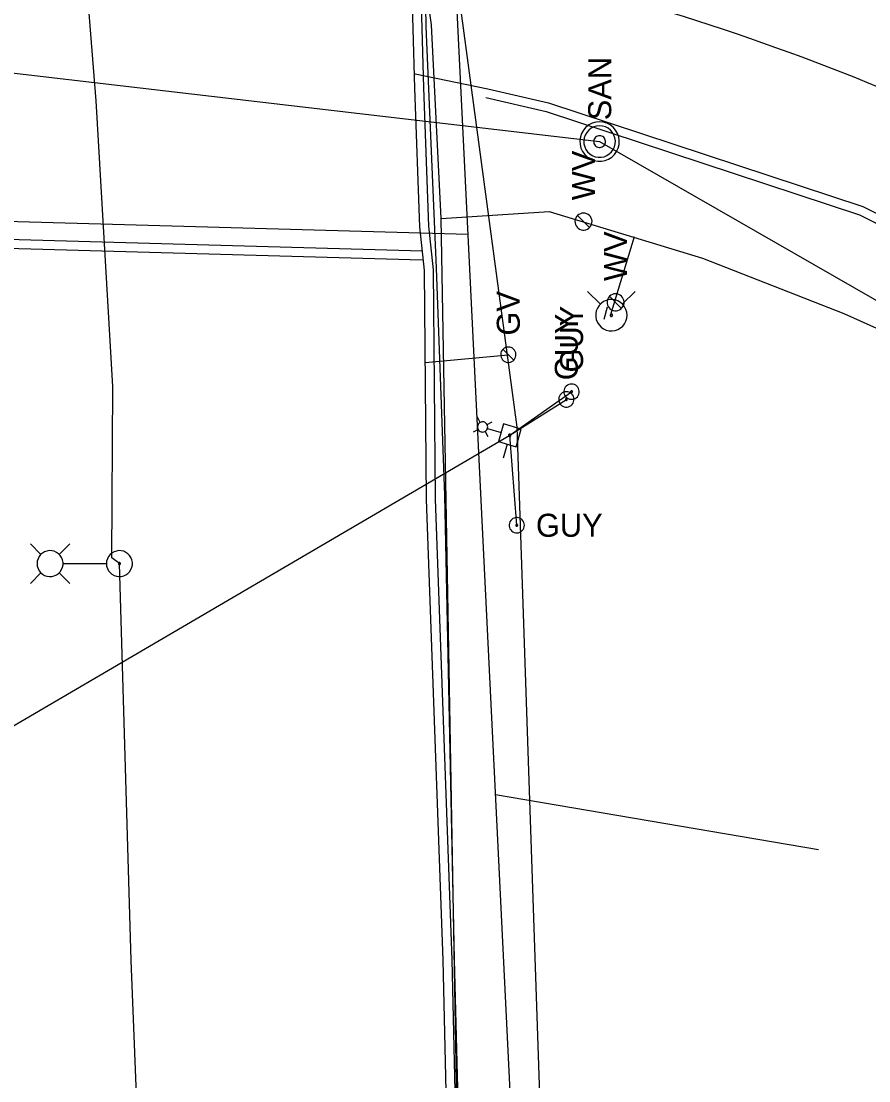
# Model space of a CAD drawing. Extents: x 596028 to 606371, y 330010 to 403088.
# Drawn here: x 604924.9 to 605066.7, y 335188 to 335365.3 of the extents above; entities that cross this region are included whole.
import ezdxf

# ---------------------------------------------------------------- set-up
doc = ezdxf.new("R2010")
doc.units = 0
for name, color, linetype in [('E_LTG', 7, 'Continuous'), ('E_LTG_CID', 7, 'Continuous'), ('E_UTL_EGuyWire', 7, 'Continuous'), ('E_UTL_EPowerPole', 7, 'Continuous'), ('E_UTL_G', 7, 'Continuous'), ('E_UTL_G_UG', 7, 'Continuous'), ('E_UTL_Overhead', 7, 'Continuous'), ('E_UTL_SAN_MH', 7, 'Continuous'), ('E_UTL_SAN_UG', 7, 'Continuous'), ('E_UTL_W', 7, 'Continuous'), ('E_UTL_W_UG', 7, 'Continuous'), ('E_UTL_WHydrant', 7, 'Continuous')]:
    doc.layers.add(name, color=color, linetype=linetype)

msp = doc.modelspace()

# ---------------------------------------------------------------- linework, layer by layer
at = {"layer": 'E_LTG'}
for points in [[(605001.73, 335298.13), (605001.26, 335299)], [(605001.32, 335297.63), (605001.29, 335297.47), (605001.29, 335297.31), (605001.32, 335297.15), (605001.38, 335297), (605001.46, 335296.87), (605001.58, 335296.75), (605001.71, 335296.65), (605001.86, 335296.59), (605002.01, 335296.55), (605002.18, 335296.54), (605002.34, 335296.56), (605002.49, 335296.62), (605002.63, 335296.7), (605002.75, 335296.8), (605002.85, 335296.93), (605002.93, 335297.08), (605002.97, 335297.23), (605002.99, 335297.39), (605002.97, 335297.55), (605002.93, 335297.71), (605002.85, 335297.85), (605002.75, 335297.98), (605002.63, 335298.09), (605002.49, 335298.17), (605002.34, 335298.22), (605002.18, 335298.25), (605002.01, 335298.24), (605001.86, 335298.2), (605001.71, 335298.13), (605001.58, 335298.04), (605001.46, 335297.92), (605001.38, 335297.78), (605001.32, 335297.63)], [(605002.88, 335297.8), (605003.74, 335298.27)], [(605001.39, 335296.99), (605000.53, 335296.52)], [(605002.54, 335296.65), (605003.01, 335295.78)], [(605002.97, 335297.15), (605005.23, 335296.48)], [(604928.25, 335276.05), (604926.48, 335277.83)], [(604931.3, 335276.05), (604933.08, 335277.83)], [(604927.6, 335274.53), (604927.64, 335274.12), (604927.76, 335273.72), (604927.95, 335273.35), (604928.2, 335273.03), (604928.51, 335272.76), (604928.87, 335272.55), (604929.26, 335272.42), (604929.67, 335272.36), (604930.09, 335272.38), (604930.49, 335272.47), (604930.86, 335272.65), (604931.2, 335272.89), (604931.49, 335273.18), (604931.71, 335273.53), (604931.86, 335273.92), (604931.94, 335274.32), (604931.94, 335274.74), (604931.86, 335275.14), (604931.71, 335275.53), (604931.49, 335275.87), (604931.2, 335276.17), (604930.86, 335276.41), (604930.49, 335276.59), (604930.09, 335276.68), (604929.67, 335276.7), (604929.26, 335276.64), (604928.87, 335276.51), (604928.51, 335276.3), (604928.2, 335276.03), (604927.95, 335275.71), (604927.76, 335275.34), (604927.64, 335274.94), (604927.6, 335274.53)], [(604939.2, 335274.53), (604939.24, 335274.12), (604939.36, 335273.72), (604939.55, 335273.35), (604939.81, 335273.03), (604940.12, 335272.76), (604940.48, 335272.55), (604940.87, 335272.42), (604941.28, 335272.36), (604941.69, 335272.38), (604942.09, 335272.47), (604942.47, 335272.65), (604942.8, 335272.89), (604943.09, 335273.18), (604943.31, 335273.53), (604943.47, 335273.92), (604943.55, 335274.32), (604943.55, 335274.74), (604943.47, 335275.14), (604943.31, 335275.53), (604943.09, 335275.87), (604942.8, 335276.17), (604942.47, 335276.41), (604942.09, 335276.59), (604941.69, 335276.68), (604941.28, 335276.7), (604940.87, 335276.64), (604940.48, 335276.51), (604940.12, 335276.3), (604939.81, 335276.03), (604939.55, 335275.71), (604939.36, 335275.34), (604939.24, 335274.94), (604939.2, 335274.53)], [(604931.99, 335274.53), (604939.17, 335274.53)], [(604941.21, 335274.53), (604941.22, 335274.5), (604941.23, 335274.47), (604941.24, 335274.44), (604941.26, 335274.41), (604941.28, 335274.39), (604941.31, 335274.38), (604941.34, 335274.37), (604941.37, 335274.36), (604941.4, 335274.36), (604941.43, 335274.37), (604941.46, 335274.39), (604941.49, 335274.4), (604941.51, 335274.43), (604941.53, 335274.45), (604941.54, 335274.48), (604941.55, 335274.51), (604941.55, 335274.55), (604941.54, 335274.58), (604941.53, 335274.61), (604941.51, 335274.63), (604941.49, 335274.66), (604941.46, 335274.67), (604941.43, 335274.69), (604941.4, 335274.69), (604941.37, 335274.7), (604941.34, 335274.69), (604941.31, 335274.68), (604941.28, 335274.66), (604941.26, 335274.64), (604941.24, 335274.62), (604941.23, 335274.59), (604941.22, 335274.56), (604941.21, 335274.53)], [(604928.25, 335273), (604926.48, 335271.23)], [(604931.3, 335273), (604933.08, 335271.23)]]:
    msp.add_lwpolyline(points, dxfattribs=at)
at = {"layer": 'E_LTG_CID'}
msp.add_lwpolyline([(604948.08, 335053.71), (604947.83, 335094), (604947.12, 335095.14), (604944.98, 335167.5), (604943.36, 335208.16), (604941.38, 335274.53), (604940.11, 335275.5), (604940.27, 335304.13), (604937.49, 335351.94), (604930.99, 335433.63), (604929.86, 335454.1), (604928.76, 335455.44), (604919.1, 335533.39), (604912.51, 335573.53), (604907.99, 335610.09), (604906.61, 335633.54), (604903.9, 335649.54), (604894.3, 335724.98), (604890.31, 335755.21), (604884.83, 335792.89), (604883.68, 335811.95), (604874.26, 335871.38)], dxfattribs=at)
at = {"layer": 'E_UTL_EGuyWire'}
for p, q in [((605006.66, 335295.99), (605017.01, 335303.29)), ((605006.66, 335295.99), (605016.14, 335301.99)), ((605007.84, 335280.95), (605006.66, 335295.99))]:
    msp.add_line(p, q, dxfattribs=at)
for points in [[(605017.01, 335304.57), (605016.76, 335304.55), (605016.53, 335304.48), (605016.31, 335304.37), (605016.12, 335304.22), (605015.96, 335304.03), (605015.84, 335303.82), (605015.76, 335303.59), (605015.73, 335303.35), (605015.74, 335303.11), (605015.79, 335302.87), (605015.9, 335302.65), (605016.04, 335302.45), (605016.21, 335302.28), (605016.42, 335302.15), (605016.65, 335302.06), (605016.89, 335302.01), (605017.13, 335302.01), (605017.37, 335302.06), (605017.6, 335302.15), (605017.8, 335302.28), (605017.98, 335302.45), (605018.12, 335302.65), (605018.22, 335302.87), (605018.28, 335303.11), (605018.29, 335303.35), (605018.25, 335303.59), (605018.17, 335303.82), (605018.05, 335304.03), (605017.89, 335304.22), (605017.7, 335304.37), (605017.48, 335304.48), (605017.25, 335304.55), (605017.01, 335304.57)], [(605017.01, 335303.45), (605016.98, 335303.45), (605016.95, 335303.44), (605016.92, 335303.42), (605016.9, 335303.4), (605016.88, 335303.38), (605016.86, 335303.35), (605016.85, 335303.33), (605016.85, 335303.3), (605016.85, 335303.27), (605016.86, 335303.24), (605016.87, 335303.21), (605016.89, 335303.18), (605016.91, 335303.16), (605016.93, 335303.15), (605016.96, 335303.13), (605016.99, 335303.13), (605017.02, 335303.13), (605017.05, 335303.13), (605017.08, 335303.15), (605017.11, 335303.16), (605017.13, 335303.18), (605017.15, 335303.21), (605017.16, 335303.24), (605017.17, 335303.27), (605017.17, 335303.3), (605017.16, 335303.33), (605017.15, 335303.35), (605017.14, 335303.38), (605017.12, 335303.4), (605017.09, 335303.42), (605017.07, 335303.44), (605017.04, 335303.45), (605017.01, 335303.45)], [(605016.14, 335303.27), (605015.9, 335303.25), (605015.66, 335303.18), (605015.45, 335303.07), (605015.25, 335302.92), (605015.09, 335302.74), (605014.97, 335302.52), (605014.89, 335302.29), (605014.86, 335302.05), (605014.87, 335301.81), (605014.93, 335301.57), (605015.03, 335301.35), (605015.17, 335301.15), (605015.35, 335300.98), (605015.55, 335300.85), (605015.78, 335300.76), (605016.02, 335300.71), (605016.26, 335300.71), (605016.5, 335300.76), (605016.73, 335300.85), (605016.93, 335300.98), (605017.11, 335301.15), (605017.25, 335301.35), (605017.35, 335301.57), (605017.41, 335301.81), (605017.42, 335302.05), (605017.39, 335302.29), (605017.31, 335302.52), (605017.18, 335302.74), (605017.02, 335302.92), (605016.83, 335303.07), (605016.62, 335303.18), (605016.38, 335303.25), (605016.14, 335303.27)], [(605016.14, 335302.15), (605016.11, 335302.15), (605016.08, 335302.14), (605016.05, 335302.13), (605016.03, 335302.11), (605016.01, 335302.08), (605015.99, 335302.06), (605015.98, 335302.03), (605015.98, 335302), (605015.98, 335301.97), (605015.99, 335301.94), (605016, 335301.91), (605016.02, 335301.89), (605016.04, 335301.86), (605016.07, 335301.85), (605016.09, 335301.84), (605016.12, 335301.83), (605016.15, 335301.83), (605016.18, 335301.84), (605016.21, 335301.85), (605016.24, 335301.86), (605016.26, 335301.89), (605016.28, 335301.91), (605016.29, 335301.94), (605016.3, 335301.97), (605016.3, 335302), (605016.29, 335302.03), (605016.28, 335302.06), (605016.27, 335302.08), (605016.25, 335302.11), (605016.23, 335302.13), (605016.2, 335302.14), (605016.17, 335302.15), (605016.14, 335302.15)], [(605009.12, 335280.95), (605009.1, 335281.19), (605009.03, 335281.43), (605008.92, 335281.64), (605008.77, 335281.84), (605008.58, 335282), (605008.37, 335282.12), (605008.14, 335282.2), (605007.9, 335282.23), (605007.66, 335282.22), (605007.42, 335282.16), (605007.2, 335282.06), (605007, 335281.92), (605006.83, 335281.74), (605006.7, 335281.54), (605006.61, 335281.31), (605006.56, 335281.07), (605006.56, 335280.83), (605006.61, 335280.59), (605006.7, 335280.36), (605006.83, 335280.16), (605007, 335279.98), (605007.2, 335279.84), (605007.42, 335279.74), (605007.66, 335279.68), (605007.9, 335279.67), (605008.14, 335279.7), (605008.37, 335279.78), (605008.58, 335279.9), (605008.77, 335280.06), (605008.92, 335280.26), (605009.03, 335280.47), (605009.1, 335280.71), (605009.12, 335280.95)], [(605008, 335280.95), (605008, 335280.98), (605007.99, 335281.01), (605007.97, 335281.04), (605007.95, 335281.06), (605007.93, 335281.08), (605007.9, 335281.1), (605007.88, 335281.11), (605007.85, 335281.11), (605007.82, 335281.11), (605007.79, 335281.1), (605007.76, 335281.09), (605007.73, 335281.07), (605007.71, 335281.05), (605007.7, 335281.02), (605007.68, 335281), (605007.68, 335280.97), (605007.68, 335280.93), (605007.68, 335280.9), (605007.7, 335280.88), (605007.71, 335280.85), (605007.73, 335280.83), (605007.76, 335280.81), (605007.79, 335280.8), (605007.82, 335280.79), (605007.85, 335280.79), (605007.88, 335280.79), (605007.9, 335280.8), (605007.93, 335280.82), (605007.95, 335280.84), (605007.97, 335280.86), (605007.99, 335280.89), (605008, 335280.92), (605008, 335280.95)]]:
    msp.add_lwpolyline(points, dxfattribs=at)
at = {"layer": 'E_UTL_EPowerPole'}
for points in [[(605005.65, 335297.89), (605004.78, 335294.94)], [(605008.6, 335297.02), (605005.65, 335297.89)], [(605007.73, 335294.07), (605008.6, 335297.02)], [(605004.78, 335294.94), (605007.73, 335294.07)], [(605006.47, 335296.04), (605006.46, 335296.01), (605006.46, 335295.97), (605006.47, 335295.93), (605006.48, 335295.9), (605006.5, 335295.86), (605006.53, 335295.84), (605006.56, 335295.81), (605006.6, 335295.8), (605006.63, 335295.79), (605006.67, 335295.79), (605006.71, 335295.79), (605006.74, 335295.81), (605006.78, 335295.82), (605006.8, 335295.85), (605006.83, 335295.88), (605006.85, 335295.91), (605006.86, 335295.95), (605006.86, 335295.99), (605006.86, 335296.02), (605006.85, 335296.06), (605006.83, 335296.09), (605006.8, 335296.12), (605006.78, 335296.15), (605006.74, 335296.17), (605006.71, 335296.18), (605006.67, 335296.18), (605006.63, 335296.18), (605006.6, 335296.17), (605006.56, 335296.16), (605006.53, 335296.14), (605006.5, 335296.11), (605006.48, 335296.08), (605006.47, 335296.04)], [(605006.25, 335294.51), (605005.57, 335292.18)]]:
    msp.add_lwpolyline(points, dxfattribs=at)
at = {"layer": 'E_UTL_G'}
for points in [[(605006.43, 335310.75), (605006.19, 335310.73), (605005.95, 335310.66), (605005.73, 335310.55), (605005.54, 335310.4), (605005.38, 335310.21), (605005.26, 335310), (605005.18, 335309.77), (605005.15, 335309.53), (605005.16, 335309.29), (605005.22, 335309.05), (605005.32, 335308.83), (605005.46, 335308.63), (605005.63, 335308.46), (605005.84, 335308.33), (605006.07, 335308.24), (605006.31, 335308.19), (605006.55, 335308.19), (605006.79, 335308.24), (605007.02, 335308.33), (605007.22, 335308.46), (605007.4, 335308.63), (605007.54, 335308.83), (605007.64, 335309.05), (605007.7, 335309.29), (605007.71, 335309.53), (605007.68, 335309.77), (605007.6, 335310), (605007.47, 335310.21), (605007.31, 335310.4), (605007.12, 335310.55), (605006.9, 335310.66), (605006.67, 335310.73), (605006.43, 335310.75)], [(605007.34, 335308.56), (605005.52, 335310.38)]]:
    msp.add_lwpolyline(points, dxfattribs=at)
at = {"layer": 'E_UTL_G_UG'}
for p, q in [((604992.54, 335308.18), (605006.43, 335309.47)), ((605004.3, 335235.9), (605058.33, 335226.74))]:
    msp.add_line(p, q, dxfattribs=at)
for points in [[(605023.72, 334666.34), (605022.29, 334739.51), (605020.22, 334807.28), (605015.57, 334937.18), (605010.93, 335100.97), (604997.24, 335379.56)], [(605016.63, 334727.49), (605015.37, 334743.6), (605012.34, 334785.87), (605011.57, 334815.96), (605010.04, 334859.35), (605006.31, 334924.5), (605005.36, 334959.77), (605002.04, 335036.89), (605000.68, 335075.43), (604999.39, 335132.92), (604997.4, 335208.34), (604995.8, 335285.97), (604994.4, 335323.96), (604992.67, 335364.38), (604992.54, 335374.29)], [(605013.33, 334743.69), (605010.27, 334787.12), (605009.3, 334815.19), (605006.56, 334858.9), (605003.76, 334923.65), (605002.11, 334959.03), (604999.34, 335036.59), (604998.7, 335074.56), (604997.28, 335132.65), (604995.51, 335208.22), (604992.75, 335285.26), (604992.4, 335323.58), (604991.62, 335330.84), (604990.77, 335354.04), (604990.22, 335373.94)], [(605014.83, 334743.8), (605011.77, 334787.2), (605010.8, 334815.26), (605008.06, 334858.98), (605005.26, 334923.72), (605003.61, 334959.09), (605000.84, 335036.63), (605000.2, 335074.59), (604998.78, 335132.69), (604997.01, 335208.26), (604994.25, 335285.29), (604993.9, 335323.67), (604993.12, 335330.95), (604992.27, 335354.09), (604991.72, 335373.98)], [(604990.83, 335356.46), (605003.01, 335353.94)], [(605003.01, 335353.94), (605013.17, 335351.6), (605065.75, 335334.24), (605109.31, 335312.25), (605201.02, 335254.16)], [(605002.67, 335352.48), (605012.77, 335350.15), (605065.18, 335332.85), (605108.57, 335310.95), (605200.22, 335252.89)], [(604736.18, 335331.82), (604751.98, 335334.58), (604818.56, 335334.64), (604819.25, 335334.71), (604999.69, 335329.61)], [(604751.98, 335331.58), (604818.7, 335331.64), (604819.34, 335331.7), (604992.05, 335326.83)], [(604751.98, 335330.08), (604818.77, 335330.14), (604819.39, 335330.2), (604992.01, 335325.33)]]:
    msp.add_lwpolyline(points, dxfattribs=at)
msp.add_arc((604911.7, 334972.32), 412.78, 57.31, 78.0163, dxfattribs=at)
at = {"layer": 'E_UTL_Overhead'}
msp.add_line((604784.91, 335166.22), (605006.66, 335295.99), dxfattribs=at)
msp.add_lwpolyline([(605060.82, 334038.02), (605055.03, 334170.54), (605046.79, 334308.95), (605039.96, 334446.59), (605033.68, 334567.58), (605029.55, 334681.31), (605027.59, 334747.04), (605025.74, 334817.42), (605020.39, 334948.8), (605014.12, 335115.1), (605007.91, 335297.38), (604985.32, 335465.29), (604968.51, 335602.26), (604952.43, 335708.38), (604942.9, 335774.97)], dxfattribs=at)
at = {"layer": 'E_UTL_SAN_MH'}
for points in [[(605021.69, 335348.42), (605021.07, 335348.36), (605020.47, 335348.19), (605019.91, 335347.9), (605019.41, 335347.51), (605019, 335347.04), (605018.69, 335346.49), (605018.49, 335345.9), (605018.4, 335345.28), (605018.43, 335344.65), (605018.57, 335344.04), (605018.83, 335343.47), (605019.2, 335342.96), (605019.65, 335342.53), (605020.18, 335342.19), (605020.76, 335341.96), (605021.38, 335341.84), (605022.01, 335341.84), (605022.62, 335341.96), (605023.2, 335342.19), (605023.73, 335342.53), (605024.19, 335342.96), (605024.55, 335343.47), (605024.81, 335344.04), (605024.96, 335344.65), (605024.99, 335345.28), (605024.9, 335345.9), (605024.69, 335346.49), (605024.38, 335347.04), (605023.97, 335347.51), (605023.48, 335347.9), (605022.92, 335348.19), (605022.32, 335348.36), (605021.69, 335348.42)], [(605021.69, 335347.76), (605021.19, 335347.72), (605020.71, 335347.57), (605020.26, 335347.34), (605019.87, 335347.03), (605019.54, 335346.65), (605019.29, 335346.22), (605019.13, 335345.75), (605019.05, 335345.25), (605019.08, 335344.75), (605019.2, 335344.26), (605019.41, 335343.8), (605019.7, 335343.39), (605020.06, 335343.05), (605020.48, 335342.78), (605020.95, 335342.59), (605021.44, 335342.49), (605021.94, 335342.49), (605022.44, 335342.59), (605022.9, 335342.78), (605023.32, 335343.05), (605023.69, 335343.39), (605023.98, 335343.8), (605024.19, 335344.26), (605024.31, 335344.75), (605024.33, 335345.25), (605024.26, 335345.75), (605024.09, 335346.22), (605023.84, 335346.65), (605023.51, 335347.03), (605023.12, 335347.34), (605022.67, 335347.57), (605022.19, 335347.72), (605021.69, 335347.76)], [(605021.69, 335346.11), (605021.5, 335346.1), (605021.32, 335346.04), (605021.16, 335345.96), (605021.01, 335345.84), (605020.89, 335345.7), (605020.79, 335345.53), (605020.73, 335345.36), (605020.7, 335345.17), (605020.71, 335344.98), (605020.76, 335344.8), (605020.83, 335344.63), (605020.94, 335344.47), (605021.08, 335344.34), (605021.24, 335344.24), (605021.41, 335344.17), (605021.6, 335344.14), (605021.79, 335344.14), (605021.97, 335344.17), (605022.15, 335344.24), (605022.3, 335344.34), (605022.44, 335344.47), (605022.55, 335344.63), (605022.63, 335344.8), (605022.67, 335344.98), (605022.68, 335345.17), (605022.65, 335345.36), (605022.59, 335345.53), (605022.5, 335345.7), (605022.38, 335345.84), (605022.23, 335345.96), (605022.06, 335346.04), (605021.88, 335346.1), (605021.69, 335346.11)]]:
    msp.add_lwpolyline(points, dxfattribs=at)
at = {"layer": 'E_UTL_SAN_UG'}
for p, q in [((604880.14, 335361.64), (605021.69, 335345.12)), ((605021.69, 335345.12), (605290.31, 335190.84))]:
    msp.add_line(p, q, dxfattribs=at)
at = {"layer": 'E_UTL_W'}
msp.add_line((605022.46, 335315.44), (605023.03, 335317.5), dxfattribs=at)
for points in [[(605019.01, 335333.17), (605018.74, 335333.14), (605018.48, 335333.06), (605018.24, 335332.94), (605018.02, 335332.77), (605017.85, 335332.57), (605017.71, 335332.33), (605017.62, 335332.08), (605017.58, 335331.81), (605017.6, 335331.54), (605017.66, 335331.27), (605017.77, 335331.03), (605017.93, 335330.81), (605018.13, 335330.62), (605018.36, 335330.47), (605018.61, 335330.37), (605018.87, 335330.32), (605019.14, 335330.32), (605019.41, 335330.37), (605019.66, 335330.47), (605019.89, 335330.62), (605020.09, 335330.81), (605020.24, 335331.03), (605020.36, 335331.27), (605020.42, 335331.54), (605020.43, 335331.81), (605020.39, 335332.08), (605020.31, 335332.33), (605020.17, 335332.57), (605019.99, 335332.77), (605019.78, 335332.94), (605019.54, 335333.06), (605019.28, 335333.14), (605019.01, 335333.17)], [(605020.02, 335330.73), (605018, 335332.75)], [(605024.37, 335319.66), (605024.1, 335319.64), (605023.84, 335319.56), (605023.59, 335319.44), (605023.38, 335319.27), (605023.2, 335319.06), (605023.07, 335318.83), (605022.98, 335318.57), (605022.94, 335318.3), (605022.95, 335318.03), (605023.02, 335317.77), (605023.13, 335317.52), (605023.29, 335317.3), (605023.48, 335317.11), (605023.71, 335316.97), (605023.96, 335316.87), (605024.23, 335316.82), (605024.5, 335316.82), (605024.77, 335316.87), (605025.02, 335316.97), (605025.25, 335317.11), (605025.44, 335317.3), (605025.6, 335317.52), (605025.71, 335317.77), (605025.78, 335318.03), (605025.79, 335318.3), (605025.75, 335318.57), (605025.66, 335318.83), (605025.53, 335319.06), (605025.35, 335319.27), (605025.14, 335319.44), (605024.9, 335319.56), (605024.64, 335319.64), (605024.37, 335319.66)], [(605025.37, 335317.23), (605023.36, 335319.24)]]:
    msp.add_lwpolyline(points, dxfattribs=at)
at = {"layer": 'E_UTL_W_UG'}
msp.add_line((605027.48, 335329.21), (605023.49, 335315.98), dxfattribs=at)
for points in [[(604995.17, 335332.25), (604993.57, 335364.65), (604980.84, 335453.91), (604942.66, 335721.69), (604928.31, 335812.82), (604928.31, 335832.14)], [(604995.17, 335332.25), (605013.24, 335333.45), (605038.93, 335325.6), (605062.56, 335316.35), (605089.74, 335304.13), (605104.71, 335292.8), (605208.09, 335226.09)], [(605020.21, 334699.75), (605019.74, 334740.63), (605012.16, 334958.69), (605011.47, 334971.85), (605006.12, 335150.92), (604998.28, 335159.62), (604995.17, 335332.25)]]:
    msp.add_lwpolyline(points, dxfattribs=at)
at = {"layer": 'E_UTL_WHydrant'}
for points in [[(605021.83, 335317.92), (605019.69, 335320.06)], [(605025.5, 335317.92), (605027.64, 335320.06)], [(605026.29, 335316.08), (605026.24, 335316.58), (605026.1, 335317.06), (605025.87, 335317.5), (605025.56, 335317.89), (605025.19, 335318.22), (605024.76, 335318.47), (605024.28, 335318.63), (605023.79, 335318.7), (605023.29, 335318.68), (605022.81, 335318.56), (605022.35, 335318.35), (605021.95, 335318.06), (605021.6, 335317.7), (605021.33, 335317.28), (605021.15, 335316.82), (605021.06, 335316.33), (605021.06, 335315.83), (605021.15, 335315.34), (605021.33, 335314.88), (605021.6, 335314.46), (605021.95, 335314.1), (605022.35, 335313.81), (605022.81, 335313.6), (605023.29, 335313.49), (605023.79, 335313.46), (605024.28, 335313.53), (605024.76, 335313.7), (605025.19, 335313.95), (605025.56, 335314.27), (605025.87, 335314.66), (605026.1, 335315.11), (605026.24, 335315.59), (605026.29, 335316.08)], [(605023.87, 335316.08), (605023.86, 335316.12), (605023.85, 335316.16), (605023.83, 335316.19), (605023.81, 335316.22), (605023.78, 335316.25), (605023.75, 335316.26), (605023.71, 335316.28), (605023.68, 335316.28), (605023.64, 335316.28), (605023.6, 335316.27), (605023.57, 335316.26), (605023.53, 335316.23), (605023.51, 335316.21), (605023.49, 335316.17), (605023.47, 335316.14), (605023.47, 335316.1), (605023.47, 335316.06), (605023.47, 335316.03), (605023.49, 335315.99), (605023.51, 335315.96), (605023.53, 335315.93), (605023.57, 335315.91), (605023.6, 335315.89), (605023.64, 335315.88), (605023.68, 335315.88), (605023.71, 335315.89), (605023.75, 335315.9), (605023.78, 335315.92), (605023.81, 335315.94), (605023.83, 335315.97), (605023.85, 335316.01), (605023.86, 335316.04), (605023.87, 335316.08)]]:
    msp.add_lwpolyline(points, dxfattribs=at)

# ---------------------------------------------------------------- texts
at = {"layer": 'E_UTL_EGuyWire'}
for p in [(605018.06, 335305.2), (605018.93, 335306.5)]:
    msp.add_text('GUY', height=3.85, rotation=90, dxfattribs=at).set_placement(p)
msp.add_text('GUY', height=3.85, dxfattribs=at).set_placement((605011.05, 335279.02))
at = {"layer": 'E_UTL_G'}
msp.add_text('GV', height=3.85, rotation=90, dxfattribs=at).set_placement((605008.35, 335312.68))
at = {"layer": 'E_UTL_SAN_MH'}
msp.add_text('SAN', height=3.849, rotation=90, dxfattribs=at).set_placement((605023.64, 335348.69))
at = {"layer": 'E_UTL_W'}
for p in [(605020.93, 335335.31), (605026.29, 335321.8)]:
    msp.add_text('WV', height=3.85, rotation=90, dxfattribs=at).set_placement(p)

doc.saveas('drawing.dxf')
